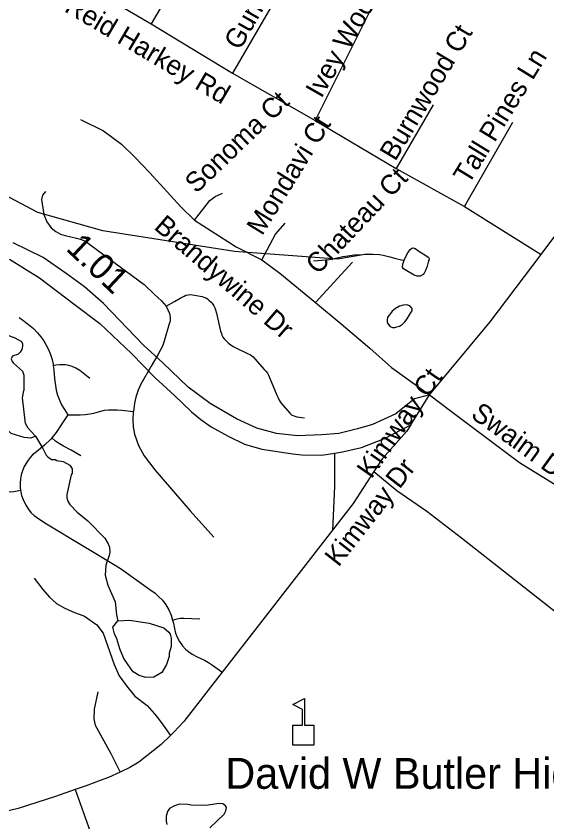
# Model space of a CAD drawing. Extents: x 1383679 to 1536984, y 460658 to 651027.
# Drawn here: x 1492894 to 1495471, y 502719 to 506627 of the extents above; entities that cross this region are included whole.
import ezdxf

# ---------------------------------------------------------------- set-up
doc = ezdxf.new("R2010")
doc.units = 0
for name, color, linetype in [('Exist Cultural Educational Facility Elementary CELL', 7, 'Continuous'), ('Exist Cultural Educational Facility High Label', 7, 'Continuous'), ('Exist Hydrographic Creek Single Shore', 7, 'Continuous'), ('Exist Hydrographic Misc Water Feature', 7, 'Continuous'), ('Exist Road Non-System Type 51', 7, 'Continuous'), ('Exist Road Non-System Type 51 Label', 7, 'Continuous'), ('Exist Road Primary NC Attributed', 7, 'Continuous'), ('Exist Road Primary NC Service Mileage Hundredths English Label', 7, 'Continuous'), ('Exist Road Primary NC UnDivided 4 Lane Attributed', 7, 'Continuous')]:
    doc.layers.add(name, color=color, linetype=linetype)

msp = doc.modelspace()

# ---------------------------------------------------------------- linework, layer by layer
at = {"layer": 'Exist Cultural Educational Facility Elementary CELL'}
msp.add_lwpolyline([(1494238.5, 503090.4), (1494238.5, 503188.3), (1494284.6, 503188.3), (1494284.6, 503263.4), (1494237.5, 503287.7), (1494294.2, 503316.8), (1494294.2, 503188.3), (1494340.2, 503188.3), (1494340.2, 503090.4)], close=True, dxfattribs=at)
at = {"layer": 'Exist Hydrographic Creek Single Shore'}
msp.add_lwpolyline([(1494596.9, 505471.9), (1494454.9, 505448.5), (1493954.9, 505484.9), (1493314.9, 505586.4), (1492999, 505674.8), (1492719, 505821.6), (1492440, 506109.5), (1492357, 506144), (1491908, 506175.9), (1491659, 506272.9), (1491371, 506469.1), (1491060, 506806.8), (1490680, 507057.4), (1490358, 507228)], dxfattribs=at)
at = {"layer": 'Exist Hydrographic Misc Water Feature'}
for points in [[(1494778.9, 505442.8), (1494787.2, 505460.7), (1494796.8, 505478.4), (1494807.1, 505494.6), (1494815.1, 505502.3), (1494821.6, 505503.6), (1494831.5, 505499.9), (1494854.1, 505483.7), (1494878.2, 505469), (1494895.2, 505458.7), (1494898.7, 505454.3), (1494899.3, 505447.8), (1494894.7, 505434.4), (1494889.4, 505413.7), (1494883.3, 505397.4), (1494875.2, 505380.3), (1494870.8, 505374.7), (1494856.3, 505366.4), (1494842, 505365.2), (1494826.4, 505371.3), (1494790.9, 505391.2), (1494774.7, 505401.5), (1494770.5, 505410.2), (1494771.6, 505424.5), (1494778.9, 505442.8)], [(1494338.2, 505440.9), (1494416.5, 505447.5), (1494453.8, 505454.7), (1494481.1, 505460.6), (1494504.1, 505463.8), (1494535.6, 505469.6), (1494575.6, 505471), (1494595.7, 505472.1), (1494628.6, 505472.2), (1494658, 505470.2), (1494675.8, 505468.5), (1494709.2, 505459.9), (1494738.4, 505450.8), (1494766.2, 505444.6), (1494778.9, 505442.8)], [(1494736.9, 505209.8), (1494720.9, 505196.4), (1494711.4, 505185.2), (1494704.5, 505175.1), (1494698.1, 505165.3), (1494695.6, 505155.2), (1494696.1, 505141.8), (1494701.3, 505132.3), (1494710.3, 505122.3), (1494722.2, 505117.3), (1494733.4, 505116.4), (1494743, 505119.5), (1494756.4, 505123.6), (1494769.5, 505132.5), (1494780.9, 505143.7), (1494793, 505159.6), (1494804.1, 505178.9), (1494812.3, 505190.7), (1494817, 505198.4), (1494816.7, 505209.6), (1494806.6, 505221.7), (1494791.5, 505226.4), (1494772.9, 505225.9), (1494756, 505220.2), (1494736.9, 505209.8)], [(1492744.1, 505070), (1492784.8, 505096.9), (1492800.9, 505104.5), (1492808.9, 505104.4), (1492840.6, 505083.8), (1492888.3, 505067), (1492919.9, 505048.4), (1492925.8, 505038.3), (1492925.6, 505026.3), (1492921.3, 505010.4), (1492913.1, 504996.5), (1492902.8, 504986.7), (1492878.7, 504979.2), (1492872.7, 504973.3), (1492870.5, 504965.3), (1492875, 504951.3), (1492881.3, 504943.1), (1492925.4, 504904.4), (1492931.7, 504886.3), (1492932, 504811.5)], [(1492988.3, 504590.3), (1492965.6, 504580.7), (1492933.7, 504583.3), (1492870, 504602.6), (1492852.4, 504620.9), (1492817.4, 504677.6), (1492767.6, 504786.6), (1492753.8, 504804.9), (1492754, 504814.5)], [(1492988.3, 504590.3), (1492952.5, 504628.9), (1492939, 504651.2), (1492925.4, 504775.5), (1492932, 504811.5)], [(1492988.3, 504590.3), (1493024.6, 504529.5), (1493040, 504497.2), (1493047.9, 504489.1), (1493065.6, 504476.7), (1493083.7, 504476.4), (1493091.6, 504472.2), (1493123.4, 504467.5), (1493155.1, 504448.9), (1493166.7, 504430.7), (1493166.4, 504410.7), (1493162.2, 504402.8), (1493140.4, 504307.2), (1493140.1, 504291.3), (1493145.8, 504275.2), (1493155.4, 504259), (1493190.2, 504221.6), (1493243.2, 504178.4), (1493324.4, 504095.6), (1493341.8, 504067.3), (1493347.5, 504051.1), (1493349, 504027.1), (1493346.8, 504011.2), (1493329.8, 503963.5), (1493327, 503915.5), (1493340, 503867.3), (1493374.4, 503786.6), (1493381.2, 503722.5), (1493388.3, 503693.8)], [(1493388.3, 503693.8), (1493444.8, 503697.3), (1493540.5, 503683.4), (1493612.1, 503659.9), (1493635.7, 503639.5), (1493641.5, 503629.3), (1493647, 503609.2), (1493646.3, 503569.3), (1493637.7, 503537.4), (1493637.4, 503521.4), (1493624.7, 503481.7), (1493601.9, 503444.1), (1493563.5, 503420.9), (1493523.5, 503419.7), (1493491.6, 503428.3), (1493462, 503446.9), (1493452.3, 503459.1), (1493417.2, 503511.8), (1493398.1, 503558.2), (1493383, 503606.5), (1493371.5, 503630.7), (1493364.1, 503662.9), (1493388.3, 503693.8)], [(1493835.5, 502689.6), (1493904.8, 502756.2), (1493913.1, 502772), (1493915.5, 502788), (1493911.6, 502796.1), (1493897.7, 502806.3), (1493879.8, 502808.7), (1493815.6, 502798), (1493743.6, 502799.4), (1493727.7, 502803.7), (1493687.8, 502804.5), (1493663.6, 502797), (1493639.4, 502783.5), (1493629.1, 502769.7), (1493622.6, 502745.8), (1493622.1, 502721.8), (1493625.8, 502705.7)]]:
    msp.add_lwpolyline(points, dxfattribs=at)
at = {"layer": 'Exist Road Non-System Type 51'}
for p, q in [((1493127.9, 506837.9), (1493550.1, 506589.7)), ((1494631.2, 506689.8), (1494345.6, 506121.6)), ((1493550.1, 506589.7), (1493945.3, 506350)), ((1493945.3, 506350), (1494345.6, 506121.6)), ((1494918.9, 506196.3), (1494739.4, 505887.5)), ((1494345.6, 506121.6), (1494739.4, 505887.5)), ((1495072, 505703.6), (1495306.1, 506113.1)), ((1494739.4, 505887.5), (1495072, 505703.6)), ((1495072, 505703.6), (1495444.1, 505471.2)), ((1494347.1, 505238.9), (1494527.3, 505433.5)), ((1494811.1, 504644.3), (1494789.9, 504612)), ((1493181.2, 502875.6), (1493719.1, 501361.5))]:
    msp.add_line(p, q, dxfattribs=at)
for points in [[(1493896.6, 507111.4), (1493834.1, 507064.9), (1493796.4, 507009.9), (1493550.1, 506589.7)], [(1494206.1, 506853.4), (1494193.1, 506787.1), (1494169.8, 506739.2), (1493945.3, 506350)], [(1493207.1, 506125.8), (1493319, 506070.8), (1493406.2, 506006), (1493468.7, 505945.3), (1493543.5, 505867.8), (1493693.2, 505702.8), (1493760.8, 505638)], [(1493037.6, 505776.5), (1493021.6, 505759.2), (1493017.9, 505738.1), (1493029, 505665.2), (1493042.6, 505629.2), (1493064.9, 505599.6), (1493087.1, 505582.2), (1493109.4, 505569.8), (1493131.6, 505562.4), (1493187.4, 505550.1), (1493210.9, 505543.9), (1493229.4, 505535.2), (1493244.4, 505525.3), (1493259.1, 505514.2), (1493515.2, 505324.9), (1493564.8, 505277.8), (1493600.6, 505246.9), (1493622.9, 505221), (1493623.1, 505220.7)], [(1493760.8, 505638), (1493834.9, 505732.4), (1493861, 505752.2), (1493895.9, 505769.1)], [(1493760.8, 505638), (1493962.7, 505508.2), (1494087, 505444.8)], [(1494087, 505444.8), (1494153.8, 505568.9), (1494200.3, 505622.4)], [(1494087, 505444.8), (1494174.2, 505379.9), (1494347.1, 505238.9)], [(1493623.1, 505220.7), (1493662.5, 505243.2), (1493690.9, 505259.3), (1493709.5, 505269.2), (1493718.4, 505273.1), (1493729.6, 505275.8), (1493740, 505276.2), (1493750.8, 505275.4), (1493796.8, 505267.8), (1493806.4, 505264.7), (1493815.9, 505260.2), (1493823, 505255.4), (1493830.2, 505250.2), (1493841.4, 505239.9), (1493849.5, 505230.4), (1493854.6, 505221.7), (1493859, 505212.7), (1493862.2, 505202.3), (1493866.5, 505186.2), (1493886.9, 505098.6), (1493890.9, 505087.2), (1493893.8, 505079), (1493898.4, 505070.5), (1493904.2, 505062.6), (1493913.6, 505051.8), (1493925.1, 505040.8), (1493936.4, 505032.2), (1493948.1, 505025.2), (1493961.8, 505017.8), (1494017.9, 504991.5), (1494031.6, 504984.4), (1494038.6, 504979.4), (1494045, 504974.2), (1494052.8, 504965.1), (1494100.4, 504911.6), (1494108, 504902.9), (1494114.1, 504895.1), (1494119.1, 504886), (1494124.1, 504875), (1494159.9, 504789.1), (1494165.9, 504775.5), (1494171.8, 504764.4), (1494180.2, 504751.7), (1494222.8, 504701.5), (1494227.8, 504696.6), (1494233, 504692.2), (1494239.4, 504689.2), (1494247.9, 504686.3), (1494257.6, 504683.7), (1494294.2, 504678.6)], [(1494347.1, 505238.9), (1494472.1, 505134.6), (1494611.5, 505016.2), (1494716.2, 504923.1), (1494901.3, 504790.7)], [(1493623.1, 505220.7), (1493631.6, 505202.4), (1493639, 505185.1), (1493641.4, 505166.5), (1493641.4, 505148), (1493637.8, 505134.3), (1493613, 505050.2), (1493605.6, 505026.8), (1493594.4, 505005.7), (1493582.1, 504984.7), (1493550.5, 504928.8)], [(1492908.9, 505165.8), (1492927.6, 505152), (1492954.6, 505132.2), (1492978.1, 505111.8), (1492997.9, 505091.5), (1493014.6, 505071.6), (1493028.4, 505051.8), (1493040.1, 505031.4), (1493050.9, 505010), (1493060.5, 504986.7), (1493068.6, 504961.7), (1493073.8, 504938.8), (1493074.8, 504931.2)], [(1493251.6, 504870.2), (1493203.9, 504908.6), (1493184.9, 504920.3), (1493167, 504928.4), (1493150.9, 504932.9), (1493134.2, 504935.8), (1493119.6, 504936.5), (1493105.1, 504936.2), (1493087.2, 504933.7), (1493074.8, 504931.2)], [(1493074.8, 504931.2), (1493077.4, 504911.3), (1493079.4, 504886.9), (1493081.9, 504856.8), (1493084.9, 504835), (1493089.5, 504812.1), (1493095.6, 504789.2), (1493102.8, 504768.8), (1493114.9, 504741.8), (1493128.6, 504719.4), (1493145.5, 504692.5)], [(1493550.5, 504928.8), (1493500, 504841.2), (1493487.6, 504813.5), (1493475.4, 504779.6), (1493469.1, 504750.3), (1493463.4, 504709.9)], [(1494901.3, 504790.7), (1495008.1, 504709.4), (1495073, 504660.7), (1495338.9, 504462.6), (1495841.9, 504151.8), (1495844.1, 504151.7)], [(1493145.5, 504692.5), (1493177.6, 504693), (1493205, 504694), (1493229.5, 504695.5), (1493251.4, 504698.1), (1493271.1, 504701.7), (1493294.6, 504707.8), (1493323.1, 504715.4), (1493343.4, 504717.4), (1493366.9, 504717.9), (1493385.1, 504717.4), (1493408.1, 504715.4), (1493463.4, 504709.9)], [(1493145.5, 504692.5), (1493116.5, 504649.2), (1493088, 504607.5), (1493067.6, 504581.1)], [(1493463.4, 504709.9), (1493463, 504707.2), (1493461.4, 504668.6), (1493463, 504634.7), (1493469.1, 504599.2), (1493489.1, 504543.7), (1493515.4, 504494.3), (1493567.9, 504426.5), (1493739, 504227.5), (1493854.6, 504099.5)], [(1494789.9, 504612), (1494673.2, 504481.9), (1494631.3, 504418.9)], [(1493067.6, 504581.1), (1493062.5, 504574.4), (1493031.5, 504545.9), (1493012.1, 504529.2), (1492992.4, 504514.3), (1492974.5, 504499.1), (1492962.2, 504485.8), (1492952.1, 504473.2), (1492940.9, 504456.3), (1492932.2, 504439.6), (1492924.6, 504422.2), (1492918.5, 504401.9), (1492915.5, 504382.1), (1492913.9, 504361.7), (1492914.4, 504341.3), (1492916, 504325.4)], [(1493209.2, 504493.6), (1493162.1, 504521.1), (1493124.4, 504541.4), (1493104.2, 504553.1), (1493085.5, 504566), (1493067.6, 504581.1)], [(1494439.7, 504507.5), (1494439.7, 504477.7), (1494439.7, 504345.1), (1494430.4, 504134.5)], [(1494631.3, 504418.9), (1494530.8, 504263.6), (1494430.4, 504134.5)], [(1494631.3, 504418.9), (1494743.2, 504325.6), (1494887.7, 504226.1), (1495057.3, 504096.1), (1495540.4, 503716.8), (1495662.5, 503600.7), (1495705.6, 503543.9), (1495748.2, 503461.2), (1495765.3, 503408.8), (1495862.6, 503165.6), (1495900.3, 503105), (1495949.8, 503045.7), (1496164.1, 502811.7), (1496197.5, 502776.4), (1496252.7, 502704.5), (1496419.4, 502455.4), (1496474.2, 502382.5), (1496714.8, 502055.9)], [(1492916, 504325.4), (1492899.1, 504322.2), (1492883.4, 504319.8), (1492866, 504318.9), (1492832.5, 504319.8), (1492802.2, 504322.6), (1492781.2, 504324.6), (1492765.1, 504327.2)], [(1492916, 504325.4), (1492916.5, 504320), (1492921.1, 504302.7), (1492928.1, 504281.8), (1492939.4, 504257.9), (1492952.6, 504237), (1492966.4, 504219.8), (1492982.1, 504205), (1492999.4, 504191.2), (1493042.1, 504165.2), (1493225.4, 504055.3), (1493375, 503964.8), (1493405.5, 503944.4), (1493491.6, 503882.8), (1493544, 503846.7), (1493569.9, 503828.3), (1493586.1, 503812.6), (1493604.5, 503793.8), (1493621.9, 503770.8), (1493635.1, 503747.4), (1493646.8, 503721), (1493653.9, 503697.2)], [(1494430.4, 504134.5), (1493708.9, 503205.7), (1493660.1, 503154.6), (1493643.4, 503137.5)], [(1492982.6, 503900.4), (1493023.7, 503845.5), (1493057, 503809), (1493090.6, 503778.6), (1493124.2, 503757.9), (1493169.8, 503737.1), (1493225.6, 503716.2), (1493286.8, 503675.2), (1493316.2, 503634.6), (1493369.5, 503481.6), (1493394.6, 503427.1), (1493429.9, 503378.6), (1493471.1, 503327.9), (1493530.2, 503282.9), (1493575.4, 503232), (1493608.7, 503187.5), (1493643.4, 503137.5)], [(1493653.9, 503697.2), (1493676, 503703.3), (1493690.8, 503707.2), (1493708.6, 503707.2), (1493785.6, 503703.3)], [(1493653.9, 503697.2), (1493657.9, 503683.3), (1493663.1, 503657.4), (1493668.1, 503634.5), (1493675.8, 503615.2), (1493687.5, 503593.2), (1493701.8, 503573.4), (1493716.5, 503557.2), (1493732.2, 503543.4), (1493749.1, 503532.2), (1493773.5, 503519), (1493808.1, 503503.2), (1493828.4, 503491.5), (1493847.8, 503478.2), (1493893, 503446.8)], [(1493291.2, 503348.9), (1493273.9, 503265.2), (1493271, 503219.1), (1493278.6, 503187.1), (1493354.2, 503049.7), (1493399.9, 502960.7)], [(1493643.4, 503137.5), (1493599, 503093.6), (1493489.4, 503008.1), (1493447.1, 502982.4), (1493399.9, 502960.7)], [(1493399.9, 502960.7), (1493342.8, 502933.4), (1493302.2, 502919.8), (1493234.2, 502894.1), (1493181.2, 502875.6)], [(1493181.2, 502875.6), (1493085.1, 502842.6), (1492903.7, 502784), (1492836.6, 502767.1), (1492765.4, 502744.6)]]:
    msp.add_lwpolyline(points, dxfattribs=at)
at = {"layer": 'Exist Road Primary NC Attributed'}
msp.add_lwpolyline([(1494901.3, 504790.7), (1495196.2, 505144.7), (1495444.1, 505471.2), (1495595.7, 505674.6), (1495914.8, 506083.4), (1496021.1, 506225.7), (1496104, 506357)], dxfattribs=at)
at = {"layer": 'Exist Road Primary NC UnDivided 4 Lane Attributed'}
for points in [[(1494901.3, 504790.7), (1494828.9, 504770.3), (1494738, 504697.3), (1494624.2, 504646.4), (1494551.8, 504626), (1494461.9, 504603.3), (1494377.8, 504596.5), (1494261.1, 504592), (1494158.4, 504603.3), (1494062.7, 504628.3), (1493964.6, 504673.6), (1493836.2, 504748.3), (1493728.8, 504827.6), (1493607.4, 504945.3), (1493512.8, 505031.4), (1493319, 505233), (1493225.6, 505314.5), (1493136.9, 505378), (1493024.9, 505457.2), (1492880.1, 505527.4)], [(1492861.4, 505448.2), (1493008.5, 505357.6), (1493176.6, 505230.7), (1493300.4, 505135.6), (1493454.5, 504990.6), (1493570, 504872.9), (1493663.4, 504786.8), (1493746.3, 504707.5), (1493790.7, 504671.3), (1493842, 504635), (1493923.7, 504589.7), (1494003.1, 504551.2), (1494087.2, 504526.3), (1494238.1, 504504.2), (1494281, 504499.2), (1494379, 504496.9), (1494439.7, 504507.5), (1494478.8, 504514.3), (1494570.5, 504535.4), (1494682.5, 504578.4), (1494811.1, 504644.3), (1494901.3, 504790.7)]]:
    msp.add_lwpolyline(points, dxfattribs=at)

# ---------------------------------------------------------------- texts
at = {"layer": 'Exist Cultural Educational Facility High Label'}
msp.add_text('David W Butler High School', height=150, dxfattribs=at).set_placement((1493910.3, 502879.2))
at = {"layer": 'Exist Road Non-System Type 51 Label'}
for s, rotation, p in [('Gum Wood Ct', 60.4738, (1493981.2, 506457.4)), ('Ivey Wood Ln', 60.3204, (1494376.4, 506224.9)), ('Reid Harkey Rd', 329.4639, (1493123.3, 506652.7)), ('Burnwood Ct', 59.0282, (1494735.3, 505919.5)), ('Tall Pines Ln', 58.5076, (1495091.9, 505806.5)), ('Sonoma Ct', 43.8551, (1493769.3, 505763.7)), ('Mondavi Ct', 58.2867, (1494088.2, 505558.5)), ('Chateau Ct', 46.5205, (1494359.9, 505369.6)), ('Brandywine Dr', 319.3239, (1493558.8, 505598)), ('Kimway Ct', 55.0871, (1494619.4, 504378.9)), ('Swaim Dr', 324.1532, (1495096.8, 504683.5)), ('Kimway Dr', 51.9562, (1494459.6, 503951.4))]:
    msp.add_text(s, height=95, rotation=rotation, dxfattribs=at).set_placement(p)
at = {"layer": 'Exist Road Primary NC Service Mileage Hundredths English Label'}
msp.add_text('1.01', height=125, rotation=316.7501, dxfattribs=at).set_placement((1493130.8, 505495))

doc.saveas('drawing.dxf')
